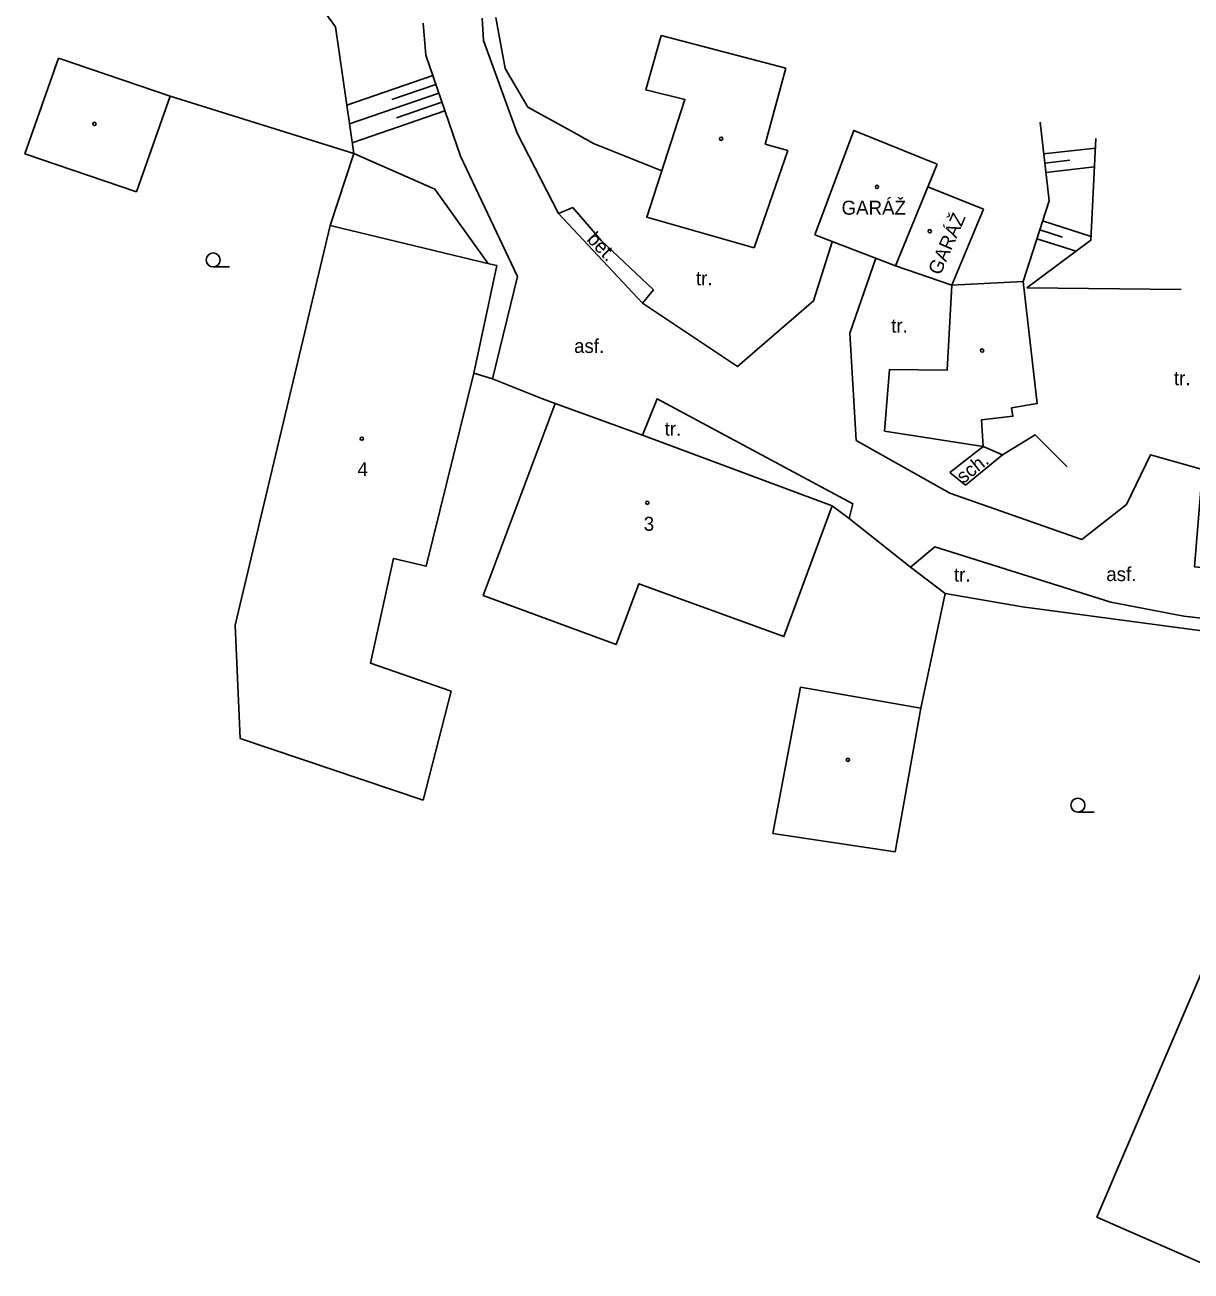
# Model space of a CAD drawing. Extents: x -794191 to -788944, y -1117087 to -1105044.
# Drawn here: x -793639.1 to -793576.5, y -1109637.7 to -1109570.8 of the extents above; entities that cross this region are included whole.
import ezdxf

# ---------------------------------------------------------------- set-up
doc = ezdxf.new("R2010")
doc.units = 0
for name, color, linetype in [('Hranice - ploty_ zdi', 7, 'Continuous'), ('Komunikace', 7, 'Continuous'), ('Pomocné popisy', 7, 'Continuous'), ('Popisy budov', 7, 'Continuous'), ('Stavební objekty', 7, 'Continuous'), ('Výškopis', 7, 'Continuous'), ('Značky druhů budov', 7, 'Continuous'), ('Značky druhů pozemků', 7, 'Continuous'), ('Čísla popisná', 7, 'Continuous')]:
    doc.layers.add(name, color=color, linetype=linetype)

msp = doc.modelspace()

# ---------------------------------------------------------------- linework, layer by layer
at = {"layer": 'Hranice - ploty_ zdi'}
for p, q in [((-793613.8, -1109570.41), (-793613.3, -1109573.14)), ((-793621.43, -1109577.7), (-793631.27, -1109574.63)), ((-793609.75, -1109576.5), (-793608.56, -1109577.16)), ((-793608.56, -1109577.16), (-793604.9, -1109578.62)), ((-793577.04, -1109585), (-793585.33, -1109584.91)), ((-793610.62, -1109591.12), (-793611.3, -1109590.86)), ((-793586.62, -1109593.86), (-793584.88, -1109592.8)), ((-793584.88, -1109592.8), (-793583.16, -1109594.51)), ((-793588.61, -1109595.5), (-793589.45, -1109594.82)), ((-793594.86, -1109597.28), (-793595.76, -1109596.61)), ((-793591.57, -1109599.89), (-793594.86, -1109597.28)), ((-793589.71, -1109601.31), (-793585.56, -1109602.03)), ((-793569.86, -1109604.12), (-793585.56, -1109602.03))]:
    msp.add_line(p, q, dxfattribs=at)
for points in [[(-793613.3, -1109573.14), (-793612.09, -1109575.22), (-793609.75, -1109576.5)], [(-793614.24, -1109583.59), (-793617.08, -1109579.61), (-793621.43, -1109577.7), (-793622.69, -1109581.56)], [(-793611.3, -1109590.86), (-793613.98, -1109589.79), (-793614.99, -1109589.48)], [(-793589.45, -1109594.82), (-793587.66, -1109593.41), (-793586.62, -1109593.86), (-793588.61, -1109595.5)], [(-793591.01, -1109607.46), (-793589.71, -1109601.31), (-793591.57, -1109599.89)]]:
    msp.add_lwpolyline(points, dxfattribs=at)
at = {"layer": 'Komunikace'}
for p, q in [((-793609.67, -1109580.6), (-793610.45, -1109580.92)), ((-793610.45, -1109580.92), (-793605.94, -1109585.72))]:
    msp.add_line(p, q, dxfattribs=at)
for points in [[(-793610.45, -1109580.92), (-793612.67, -1109576.6), (-793614.47, -1109571.64), (-793614.54, -1109570.44)], [(-793617.7, -1109570.7), (-793617.56, -1109572.43), (-793615.7, -1109577.85), (-793612.65, -1109584.3), (-793613.98, -1109589.79)], [(-793605.94, -1109585.72), (-793605.35, -1109585.02), (-793608.15, -1109582.37), (-793609.67, -1109580.6)], [(-793595.77, -1109582.43), (-793596.77, -1109585.61), (-793600.85, -1109589.13), (-793605.94, -1109585.72)], [(-793552.95, -1109600.57), (-793552.94, -1109601.4), (-793566.5, -1109600.9), (-793576.32, -1109599.88), (-793575.89, -1109594.65), (-793578.68, -1109593.86), (-793579.97, -1109596.53), (-793582.37, -1109598.4), (-793589.46, -1109595.92), (-793594.48, -1109593.09), (-793594.81, -1109587.33), (-793593.43, -1109583.31)], [(-793605.94, -1109592.81), (-793605.16, -1109590.86), (-793594.65, -1109596.49), (-793594.86, -1109597.28)], [(-793591.57, -1109599.89), (-793590.26, -1109598.8), (-793580.82, -1109601.77), (-793576.89, -1109602.53), (-793559.48, -1109604.49)]]:
    msp.add_lwpolyline(points, dxfattribs=at)
at = {"layer": 'Stavební objekty'}
for p, q in [((-793637.26, -1109572.59), (-793639.07, -1109577.72)), ((-793637.26, -1109572.59), (-793631.27, -1109574.63)), ((-793631.27, -1109574.63), (-793633.08, -1109579.76)), ((-793639.07, -1109577.72), (-793633.08, -1109579.76)), ((-793592.37, -1109583.72), (-793590.14, -1109578.27)), ((-793587.65, -1109580.69), (-793590.63, -1109579.48)), ((-793613.76, -1109583.71), (-793614.99, -1109589.48)), ((-793591.01, -1109607.46), (-793592.38, -1109615.16))]:
    msp.add_line(p, q, dxfattribs=at)
for points in [[(-793604.94, -1109571.37), (-793605.76, -1109574.29), (-793603.66, -1109574.8), (-793605.71, -1109581.11), (-793599.94, -1109582.76)], [(-793604.94, -1109571.37), (-793598.25, -1109573.12), (-793599.35, -1109577.2), (-793598.15, -1109577.54), (-793599.94, -1109582.76)], [(-793596.69, -1109582.07), (-793594.6, -1109576.46), (-793590.14, -1109578.27)], [(-793596.69, -1109582.07), (-793592.37, -1109583.72), (-793589.35, -1109584.77), (-793587.65, -1109580.69)], [(-793622.69, -1109581.56), (-793627.8, -1109603), (-793627.52, -1109609.09), (-793617.71, -1109612.39), (-793616.21, -1109606.55), (-793620.53, -1109605.05), (-793619.3, -1109599.43), (-793617.55, -1109599.84), (-793614.99, -1109589.48)], [(-793613.76, -1109583.71), (-793614.1, -1109583.63), (-793622.69, -1109581.56)], [(-793586.15, -1109591.34), (-793586.07, -1109591.8), (-793587.76, -1109591.99), (-793587.66, -1109593.41), (-793592.95, -1109592.59), (-793592.68, -1109589.28), (-793589.59, -1109589.32), (-793589.35, -1109584.77)], [(-793589.35, -1109584.77), (-793585.52, -1109584.56), (-793584.76, -1109591.11), (-793586.15, -1109591.34)], [(-793610.62, -1109591.12), (-793614.48, -1109601.41), (-793607.35, -1109604.05), (-793606.14, -1109600.78), (-793598.35, -1109603.62), (-793595.76, -1109596.61)], [(-793595.76, -1109596.61), (-793605.94, -1109592.81), (-793610.62, -1109591.12)], [(-793591.01, -1109607.46), (-793597.47, -1109606.34), (-793598.95, -1109614.18), (-793592.38, -1109615.16)]]:
    msp.add_lwpolyline(points, dxfattribs=at)
msp.add_lwpolyline([(-793571.09, -1109628.69), (-793562.69, -1109608.56), (-793569.19, -1109605.85), (-793581.56, -1109634.76), (-793574.95, -1109637.66)], close=True, dxfattribs=at)
at = {"layer": 'Výškopis'}
for p, q in [((-793622.41, -1109570.9), (-793621.43, -1109577.7)), ((-793617.18, -1109573.52), (-793621.8, -1109575.11)), ((-793617.02, -1109574), (-793619.38, -1109574.8)), ((-793616.86, -1109574.47), (-793621.66, -1109576.11)), ((-793616.7, -1109574.94), (-793619.14, -1109575.78)), ((-793616.54, -1109575.41), (-793621.51, -1109577.12)), ((-793584.42, -1109577.72), (-793581.64, -1109577.41)), ((-793584.36, -1109578.22), (-793583.01, -1109578.06)), ((-793584.3, -1109578.72), (-793581.69, -1109578.42)), ((-793584.63, -1109581.79), (-793583.41, -1109582.18)), ((-793584.48, -1109581.31), (-793581.87, -1109582.15)), ((-793584.78, -1109582.27), (-793582.68, -1109582.94))]:
    msp.add_line(p, q, dxfattribs=at)
for points in [[(-793622.41, -1109570.9), (-793625.12, -1109567.17), (-793622.85, -1109559.42), (-793619.03, -1109559.67)], [(-793584.61, -1109576.02), (-793584.13, -1109580.23), (-793585.52, -1109584.56)], [(-793581.62, -1109576.89), (-793581.88, -1109582.35), (-793585.33, -1109584.91)]]:
    msp.add_lwpolyline(points, dxfattribs=at)
at = {"layer": 'Značky druhů budov'}
for centre in [(-793635.34, -1109576.11), (-793601.72, -1109576.91), (-793593.36, -1109579.49), (-793590.53, -1109581.87), (-793587.72, -1109588.27), (-793621, -1109593), (-793605.68, -1109596.44), (-793594.92, -1109610.23)]:
    msp.add_circle(centre, 0.0875, dxfattribs=at)
at = {"layer": 'Značky druhů pozemků'}
for p, q in [((-793628.97, -1109583.785), (-793628.095, -1109583.785)), ((-793582.58, -1109613.035), (-793581.705, -1109613.035))]:
    msp.add_line(p, q, dxfattribs=at)
for centre in [(-793628.97, -1109583.41), (-793582.58, -1109612.66)]:
    msp.add_circle(centre, 0.375, dxfattribs=at)

# ---------------------------------------------------------------- texts
at = {"layer": 'Pomocné popisy'}
for s, rotation, p in [('bet.', 313.99491, (-793608.974, -1109582.345)), ('sch.', 38.65981, (-793588.722, -1109595.432))]:
    msp.add_text(s, height=0.75, rotation=rotation, dxfattribs=at).set_placement(p)
for s, p in [('tr.', (-793603.07, -1109584.77)), ('tr.', (-793592.6, -1109587.31)), ('asf.', (-793609.61, -1109588.4)), ('tr.', (-793577.43, -1109590.13)), ('tr.', (-793604.75, -1109592.84)), ('asf.', (-793581.06, -1109600.64)), ('tr.', (-793589.23, -1109600.67))]:
    msp.add_text(s, height=0.75, dxfattribs=at).set_placement(p)
at = {"layer": 'Popisy budov'}
msp.add_text('GARÁŽ', height=0.75, dxfattribs=at).set_placement((-793595.261, -1109580.982))
msp.add_text('GARÁŽ', height=0.75, rotation=66.54767, dxfattribs=at).set_placement((-793589.964, -1109584.273))
at = {"layer": 'Čísla popisná'}
for s, p in [('4', (-793621.23, -1109595.01)), ('3', (-793605.873, -1109597.941))]:
    msp.add_text(s, height=0.75, dxfattribs=at).set_placement(p)

doc.saveas('drawing.dxf')
